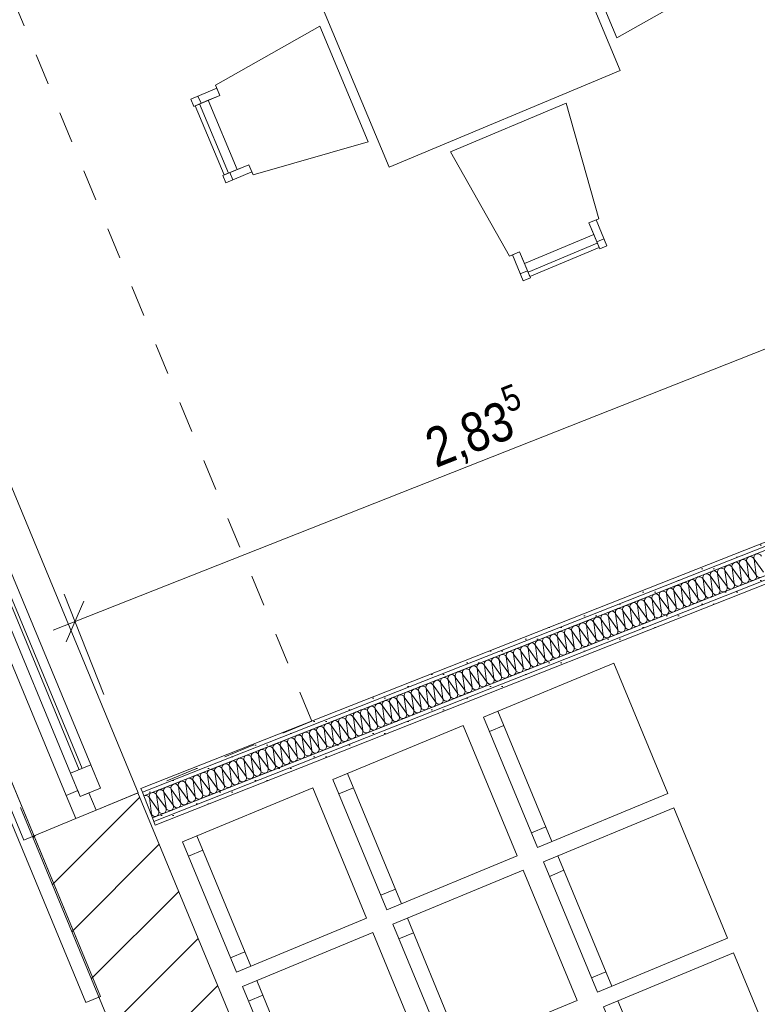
# Model space of a CAD drawing. Header units: metres. Extents: x -89 to 754, y -195 to 69.
# Tile 259 of 327: x 25.53 to 27.89, y 37.99 to 41.13. Entities that reach past the tile are written whole.
import ezdxf

# ---------------------------------------------------------------- set-up
doc = ezdxf.new("R2010")
doc.units = ezdxf.units.M
doc.header["$MEASUREMENT"] = 0
doc.linetypes.add('Strichlinie eng', pattern=[0.115, 0.075, -0.04])
doc.linetypes.add('Strichlinie_ eng', pattern=[0.115, 0.075, -0.04])
for name, color, linetype in [('00 Schraffuren', 7, 'Continuous'), ('10 Wand außen', 7, 'Continuous'), ('50 Möblierung', 7, 'Continuous'), ('90 Allgemein Bemaßung', 7, 'Continuous'), ('Neubau_10 Wand innen GK', 7, 'Continuous'), ('Neubau_50 Möblierung', 7, 'Continuous')]:
    doc.layers.add(name, color=color, linetype=linetype)
doc.styles.add('ERSTELLTER_STIL_3', font='ARIALN.TTF')
doc.dimstyles.new('ERSTELLTER_STIL__1', dxfattribs={"dimtxt": 0.125, "dimasz": 0.095143, "dimexe": 0.18, "dimexo": 0.25, "dimgap": 0, "dimtad": 1, "dimzin": 0, "dimdsep": 46, "dimtxsty": 'ERSTELLTER_STIL_3', "dimblk": 'ARROWHEAD_6', "dimblk1": 'ARROWHEAD_6', "dimblk2": 'ARROWHEAD_6', "dimcen": 0.09, "dimclrd": 7, "dimclre": 7, "dimclrt": 7, "dimazin": 0, "dimtfac": 1, "dimtdec": 4, "dimtmove": 0, "dimatfit": 3, "dimfxl": 1, "dimtolj": 1, "dimtzin": 0, "dimarcsym": 0})
pattern_1 = [(0, (0, 0), (0, 0.0375), [0, -0.0375])]

# ---------------------------------------------------------------- blocks, each defined once
blk = doc.blocks.new('5-Flügelfenster 27')
at = {"layer": '10 Wand außen', "color": 7, "linetype": 'Continuous', "lineweight": 9}
for p, q in [((-2.13, 0.145), (2.13, 0.145)), ((-2.13, 0), (-2.13, 0.145)), ((-2.13, -0.07), (-2.13, 0)), ((-2.13, -0.07), (-2.13, 0)), ((-2.13, -0.22), (-2.13, -0.07)), ((-2.13, -0.22), (-2.13, -0.25)), ((-2.13, -0.25), (2.13, -0.25))]:
    blk.add_line(p, q, dxfattribs=at)
at = {"layer": '10 Wand außen', "color": 7, "linetype": 'Continuous', "lineweight": 13}
for p, q in [((-2.07, -0.03), (-2.07, 0.04)), ((-2.07, 0.04), (-1.99, 0.04)), ((-1.99, 0.04), (-1.312, 0.04)), ((-1.99, 0.04), (-1.99, -0.03)), ((-2.13, 0), (-2.07, 0)), ((-2.07, 0), (-2.07, -0.03)), ((-1.99, 0.01), (-1.312, 0.01)), ((-2.07, -0.03), (-2.05, -0.03)), ((-1.99, -0.03), (-2.07, -0.03)), ((-2.05, -0.03), (-2.05, -0.07)), ((-1.312, 0), (-1.99, 0)), ((-1.312, -0.03), (-1.99, -0.03)), ((-2.05, -0.07), (-2.13, -0.07)), ((2.05, -0.07), (-2.05, -0.07))]:
    blk.add_line(p, q, dxfattribs=at)
at = {"layer": '10 Wand außen', "color": 7, "linetype": 'Strichlinie eng', "lineweight": 9}
blk.add_line((-2.13, -0.22), (2.13, -0.22), dxfattribs=at)
blk = doc.blocks.new('*X131')
at = {"layer": 'Neubau_10 Wand innen GK', "color": 8, "linetype": 'Continuous', "lineweight": 9}
for p, q in [((27.832, 39.3877), (27.862, 39.3458)), ((27.832, 39.3877), (27.8388, 39.3366)), ((27.8553, 39.3969), (27.862, 39.3458)), ((27.8553, 39.3969), (27.8853, 39.3549)), ((27.8785, 39.406), (27.8853, 39.3549)), ((27.8785, 39.406), (27.9085, 39.3641)), ((27.7623, 39.3601), (27.7922, 39.3182)), ((27.7623, 39.3601), (27.769, 39.309)), ((27.7855, 39.3693), (27.7922, 39.3182)), ((27.7855, 39.3693), (27.8155, 39.3274)), ((27.8088, 39.3785), (27.8155, 39.3274)), ((27.8088, 39.3785), (27.8388, 39.3366)), ((27.6925, 39.3326), (27.7225, 39.2907)), ((27.6925, 39.3326), (27.6992, 39.2815)), ((27.7158, 39.3418), (27.7225, 39.2907)), ((27.7158, 39.3418), (27.7457, 39.2999)), ((27.739, 39.351), (27.7457, 39.2999)), ((27.739, 39.351), (27.769, 39.309)), ((27.5995, 39.2959), (27.6062, 39.2448)), ((27.5995, 39.2959), (27.6295, 39.254)), ((27.6227, 39.3051), (27.6527, 39.2631)), ((27.6227, 39.3051), (27.6295, 39.254)), ((27.646, 39.3142), (27.6527, 39.2631)), ((27.646, 39.3142), (27.676, 39.2723)), ((27.6692, 39.3234), (27.676, 39.2723)), ((27.6692, 39.3234), (27.6992, 39.2815)), ((27.5297, 39.2683), (27.5365, 39.2173)), ((27.5297, 39.2683), (27.5597, 39.2264)), ((27.553, 39.2775), (27.583, 39.2356)), ((27.553, 39.2775), (27.5597, 39.2264)), ((27.5762, 39.2867), (27.583, 39.2356)), ((27.5762, 39.2867), (27.6062, 39.2448)), ((27.4367, 39.2316), (27.4434, 39.1805)), ((27.4367, 39.2316), (27.4667, 39.1897)), ((27.46, 39.2408), (27.4667, 39.1897)), ((27.46, 39.2408), (27.4899, 39.1989)), ((27.4832, 39.25), (27.5132, 39.2081)), ((27.4832, 39.25), (27.4899, 39.1989)), ((27.5065, 39.2592), (27.5132, 39.2081)), ((27.5065, 39.2592), (27.5365, 39.2173)), ((27.3669, 39.2041), (27.3737, 39.153)), ((27.3669, 39.2041), (27.3969, 39.1622)), ((27.3902, 39.2133), (27.3969, 39.1622)), ((27.3902, 39.2133), (27.4202, 39.1714)), ((27.4135, 39.2225), (27.4434, 39.1805)), ((27.4135, 39.2225), (27.4202, 39.1714)), ((27.2739, 39.1674), (27.3039, 39.1255)), ((27.2739, 39.1674), (27.2807, 39.1163)), ((27.2972, 39.1766), (27.3039, 39.1255)), ((27.2972, 39.1766), (27.3272, 39.1346)), ((27.3204, 39.1857), (27.3272, 39.1346)), ((27.3204, 39.1857), (27.3504, 39.1438)), ((27.3437, 39.1949), (27.3737, 39.153)), ((27.3437, 39.1949), (27.3504, 39.1438)), ((27.2042, 39.1398), (27.2342, 39.0979)), ((27.2042, 39.1398), (27.2109, 39.0887)), ((27.2274, 39.149), (27.2342, 39.0979)), ((27.2274, 39.149), (27.2574, 39.1071)), ((27.2507, 39.1582), (27.2574, 39.1071)), ((27.2507, 39.1582), (27.2807, 39.1163)), ((27.1344, 39.1123), (27.1644, 39.0704)), ((27.1344, 39.1123), (27.1411, 39.0612)), ((27.1577, 39.1215), (27.1644, 39.0704)), ((27.1577, 39.1215), (27.1876, 39.0796)), ((27.1809, 39.1307), (27.1876, 39.0796)), ((27.1809, 39.1307), (27.2109, 39.0887)), ((27.0414, 39.0756), (27.0481, 39.0245)), ((27.0414, 39.0756), (27.0714, 39.0337)), ((27.0646, 39.0848), (27.0946, 39.0428)), ((27.0646, 39.0848), (27.0714, 39.0337)), ((27.0879, 39.0939), (27.0946, 39.0428)), ((27.0879, 39.0939), (27.1179, 39.052)), ((27.1112, 39.1031), (27.1179, 39.052)), ((27.1112, 39.1031), (27.1411, 39.0612)), ((26.9716, 39.048), (26.9784, 38.9969)), ((26.9716, 39.048), (27.0016, 39.0061)), ((26.9949, 39.0572), (27.0249, 39.0153)), ((26.9949, 39.0572), (27.0016, 39.0061)), ((27.0181, 39.0664), (27.0249, 39.0153)), ((27.0181, 39.0664), (27.0481, 39.0245)), ((26.8786, 39.0113), (26.8853, 38.9602)), ((26.8786, 39.0113), (26.9086, 38.9694)), ((26.9019, 39.0205), (26.9086, 38.9694)), ((26.9019, 39.0205), (26.9319, 38.9786)), ((26.9251, 39.0297), (26.9551, 38.9878)), ((26.9251, 39.0297), (26.9319, 38.9786)), ((26.9484, 39.0389), (26.9551, 38.9878)), ((26.9484, 39.0389), (26.9784, 38.9969)), ((26.8089, 38.9838), (26.8156, 38.9327)), ((26.8089, 38.9838), (26.8388, 38.9419)), ((26.8321, 38.993), (26.8388, 38.9419)), ((26.8321, 38.993), (26.8621, 38.9511)), ((26.8554, 39.0022), (26.8853, 38.9602)), ((26.8554, 39.0022), (26.8621, 38.9511)), ((26.7158, 38.9471), (26.7458, 38.9052)), ((26.7158, 38.9471), (26.7226, 38.896)), ((26.7391, 38.9563), (26.7458, 38.9052)), ((26.7391, 38.9563), (26.7691, 38.9143)), ((26.7623, 38.9654), (26.7691, 38.9143)), ((26.7623, 38.9654), (26.7923, 38.9235)), ((26.7856, 38.9746), (26.8156, 38.9327)), ((26.7856, 38.9746), (26.7923, 38.9235)), ((26.6461, 38.9195), (26.6761, 38.8776)), ((26.6461, 38.9195), (26.6528, 38.8684)), ((26.6693, 38.9287), (26.6761, 38.8776)), ((26.6693, 38.9287), (26.6993, 38.8868)), ((26.6926, 38.9379), (26.6993, 38.8868)), ((26.6926, 38.9379), (26.7226, 38.896)), ((26.5763, 38.892), (26.6063, 38.8501)), ((26.5763, 38.892), (26.583, 38.8409)), ((26.5996, 38.9012), (26.6063, 38.8501)), ((26.5996, 38.9012), (26.6296, 38.8593)), ((26.6228, 38.9104), (26.6296, 38.8593)), ((26.6228, 38.9104), (26.6528, 38.8684)), ((26.4833, 38.8553), (26.49, 38.8042)), ((26.4833, 38.8553), (26.5133, 38.8134)), ((26.5066, 38.8645), (26.5365, 38.8225)), ((26.5066, 38.8645), (26.5133, 38.8134)), ((26.5298, 38.8736), (26.5365, 38.8225)), ((26.5298, 38.8736), (26.5598, 38.8317)), ((26.5531, 38.8828), (26.5598, 38.8317)), ((26.5531, 38.8828), (26.583, 38.8409)), ((26.4135, 38.8277), (26.4203, 38.7766)), ((26.4135, 38.8277), (26.4435, 38.7858)), ((26.4368, 38.8369), (26.4668, 38.795)), ((26.4368, 38.8369), (26.4435, 38.7858)), ((26.46, 38.8461), (26.4668, 38.795)), ((26.46, 38.8461), (26.49, 38.8042)), ((26.3205, 38.791), (26.3273, 38.7399)), ((26.3205, 38.791), (26.3505, 38.7491)), ((26.3438, 38.8002), (26.3505, 38.7491)), ((26.3438, 38.8002), (26.3738, 38.7583)), ((26.367, 38.8094), (26.397, 38.7675)), ((26.367, 38.8094), (26.3738, 38.7583)), ((26.3903, 38.8186), (26.397, 38.7675)), ((26.3903, 38.8186), (26.4203, 38.7766)), ((26.2508, 38.7635), (26.2575, 38.7124)), ((26.2508, 38.7635), (26.2807, 38.7216)), ((26.274, 38.7727), (26.2807, 38.7216)), ((26.274, 38.7727), (26.304, 38.7308)), ((26.2973, 38.7818), (26.3273, 38.7399)), ((26.2973, 38.7818), (26.304, 38.7308)), ((26.1577, 38.7268), (26.1877, 38.6849)), ((26.1577, 38.7268), (26.1645, 38.6757)), ((26.181, 38.736), (26.1877, 38.6849)), ((26.181, 38.736), (26.211, 38.694)), ((26.2043, 38.7451), (26.211, 38.694)), ((26.2043, 38.7451), (26.2342, 38.7032)), ((26.2275, 38.7543), (26.2575, 38.7124)), ((26.2275, 38.7543), (26.2342, 38.7032)), ((26.088, 38.6992), (26.118, 38.6573)), ((26.088, 38.6992), (26.0947, 38.6481)), ((26.1112, 38.7084), (26.118, 38.6573)), ((26.1112, 38.7084), (26.1412, 38.6665)), ((26.1345, 38.7176), (26.1412, 38.6665)), ((26.1345, 38.7176), (26.1645, 38.6757)), ((26.0182, 38.6717), (26.0482, 38.6298)), ((26.0182, 38.6717), (26.025, 38.6206)), ((26.0415, 38.6809), (26.0482, 38.6298)), ((26.0415, 38.6809), (26.0715, 38.639)), ((26.0647, 38.6901), (26.0715, 38.639)), ((26.0647, 38.6901), (26.0947, 38.6481)), ((25.9485, 38.6442), (25.9784, 38.6022)), ((25.9485, 38.6442), (25.9552, 38.5931)), ((25.9717, 38.6533), (25.9784, 38.6022)), ((25.9717, 38.6533), (26.0017, 38.6114)), ((25.995, 38.6625), (26.0017, 38.6114)), ((25.995, 38.6625), (26.025, 38.6206)), ((25.9515, 38.5982), (25.9552, 38.5931))]:
    blk.add_line(p, q, dxfattribs=at)
for centre, start, end in [((27.8902, 39.4106), 111.5411, 201.5411), ((27.8902, 39.4106), 21.5411, 111.5411), ((27.7971, 39.3739), 21.5411, 111.5411), ((27.8204, 39.3831), 111.5411, 201.5411), ((27.8204, 39.3831), 21.5411, 111.5411), ((27.8437, 39.3923), 111.5411, 201.5411), ((27.8437, 39.3923), 21.5411, 111.5411), ((27.8669, 39.4014), 111.5411, 201.5411), ((27.8669, 39.4014), 21.5411, 111.5411), ((27.7274, 39.3464), 111.5411, 201.5411), ((27.7274, 39.3464), 21.5411, 111.5411), ((27.7506, 39.3556), 111.5411, 201.5411), ((27.7506, 39.3556), 21.5411, 111.5411), ((27.7739, 39.3647), 111.5411, 201.5411), ((27.7739, 39.3647), 21.5411, 111.5411), ((27.7971, 39.3739), 111.5411, 201.5411), ((27.8736, 39.3503), 291.5411, 21.5411), ((27.8969, 39.3595), 201.5411, 291.5411), ((27.6576, 39.3188), 111.5411, 201.5411), ((27.6576, 39.3188), 21.5411, 111.5411), ((27.6809, 39.328), 111.5411, 201.5411), ((27.6809, 39.328), 21.5411, 111.5411), ((27.7041, 39.3372), 111.5411, 201.5411), ((27.7041, 39.3372), 21.5411, 111.5411), ((27.8039, 39.3228), 291.5411, 21.5411), ((27.8271, 39.332), 201.5411, 291.5411), ((27.8271, 39.332), 291.5411, 21.5411), ((27.8504, 39.3412), 201.5411, 291.5411), ((27.8504, 39.3412), 291.5411, 21.5411), ((27.8736, 39.3503), 201.5411, 291.5411), ((27.5646, 39.2821), 111.5411, 201.5411), ((27.5646, 39.2821), 21.5411, 111.5411), ((27.5879, 39.2913), 111.5411, 201.5411), ((27.5879, 39.2913), 21.5411, 111.5411), ((27.6111, 39.3005), 111.5411, 201.5411), ((27.6111, 39.3005), 21.5411, 111.5411), ((27.6344, 39.3097), 111.5411, 201.5411), ((27.6344, 39.3097), 21.5411, 111.5411), ((27.7341, 39.2953), 291.5411, 21.5411), ((27.7574, 39.3045), 201.5411, 291.5411), ((27.7574, 39.3045), 291.5411, 21.5411), ((27.7806, 39.3136), 201.5411, 291.5411), ((27.7806, 39.3136), 291.5411, 21.5411), ((27.8039, 39.3228), 201.5411, 291.5411), ((27.4948, 39.2546), 111.5411, 201.5411), ((27.4948, 39.2546), 21.5411, 111.5411), ((27.5181, 39.2638), 111.5411, 201.5411), ((27.5181, 39.2638), 21.5411, 111.5411), ((27.5414, 39.2729), 111.5411, 201.5411), ((27.5414, 39.2729), 21.5411, 111.5411), ((27.6411, 39.2586), 291.5411, 21.5411), ((27.6644, 39.2677), 201.5411, 291.5411), ((27.6644, 39.2677), 291.5411, 21.5411), ((27.6876, 39.2769), 201.5411, 291.5411), ((27.6876, 39.2769), 291.5411, 21.5411), ((27.7109, 39.2861), 201.5411, 291.5411), ((27.7109, 39.2861), 291.5411, 21.5411), ((27.7341, 39.2953), 201.5411, 291.5411), ((27.4018, 39.2179), 111.5411, 201.5411), ((27.4018, 39.2179), 21.5411, 111.5411), ((27.4251, 39.227), 111.5411, 201.5411), ((27.4251, 39.227), 21.5411, 111.5411), ((27.4483, 39.2362), 111.5411, 201.5411), ((27.4483, 39.2362), 21.5411, 111.5411), ((27.4716, 39.2454), 111.5411, 201.5411), ((27.4716, 39.2454), 21.5411, 111.5411), ((27.5713, 39.231), 291.5411, 21.5411), ((27.5946, 39.2402), 201.5411, 291.5411), ((27.5946, 39.2402), 291.5411, 21.5411), ((27.6178, 39.2494), 201.5411, 291.5411), ((27.6178, 39.2494), 291.5411, 21.5411), ((27.6411, 39.2586), 201.5411, 291.5411), ((27.3321, 39.1903), 111.5411, 201.5411), ((27.3321, 39.1903), 21.5411, 111.5411), ((27.3553, 39.1995), 111.5411, 201.5411), ((27.3553, 39.1995), 21.5411, 111.5411), ((27.3786, 39.2087), 111.5411, 201.5411), ((27.3786, 39.2087), 21.5411, 111.5411), ((27.4783, 39.1943), 291.5411, 21.5411), ((27.5016, 39.2035), 201.5411, 291.5411), ((27.5016, 39.2035), 291.5411, 21.5411), ((27.5248, 39.2127), 201.5411, 291.5411), ((27.5248, 39.2127), 291.5411, 21.5411), ((27.5481, 39.2218), 201.5411, 291.5411), ((27.5481, 39.2218), 291.5411, 21.5411), ((27.5713, 39.231), 201.5411, 291.5411), ((27.2623, 39.1628), 111.5411, 201.5411), ((27.2623, 39.1628), 21.5411, 111.5411), ((27.2856, 39.172), 111.5411, 201.5411), ((27.2856, 39.172), 21.5411, 111.5411), ((27.3088, 39.1811), 111.5411, 201.5411), ((27.3088, 39.1811), 21.5411, 111.5411), ((27.4086, 39.1668), 291.5411, 21.5411), ((27.4318, 39.1759), 201.5411, 291.5411), ((27.4318, 39.1759), 291.5411, 21.5411), ((27.4551, 39.1851), 201.5411, 291.5411), ((27.4551, 39.1851), 291.5411, 21.5411), ((27.4783, 39.1943), 201.5411, 291.5411), ((27.1693, 39.1261), 111.5411, 201.5411), ((27.1693, 39.1261), 21.5411, 111.5411), ((27.1925, 39.1352), 111.5411, 201.5411), ((27.1925, 39.1352), 21.5411, 111.5411), ((27.2158, 39.1444), 111.5411, 201.5411), ((27.2158, 39.1444), 21.5411, 111.5411), ((27.2391, 39.1536), 111.5411, 201.5411), ((27.2391, 39.1536), 21.5411, 111.5411), ((27.3388, 39.1392), 291.5411, 21.5411), ((27.3621, 39.1484), 201.5411, 291.5411), ((27.3621, 39.1484), 291.5411, 21.5411), ((27.3853, 39.1576), 201.5411, 291.5411), ((27.3853, 39.1576), 291.5411, 21.5411), ((27.4086, 39.1668), 201.5411, 291.5411), ((27.0995, 39.0985), 111.5411, 201.5411), ((27.0995, 39.0985), 21.5411, 111.5411), ((27.1228, 39.1077), 111.5411, 201.5411), ((27.1228, 39.1077), 21.5411, 111.5411), ((27.146, 39.1169), 111.5411, 201.5411), ((27.146, 39.1169), 21.5411, 111.5411), ((27.2458, 39.1025), 291.5411, 21.5411), ((27.269, 39.1117), 201.5411, 291.5411), ((27.269, 39.1117), 291.5411, 21.5411), ((27.2923, 39.1209), 201.5411, 291.5411), ((27.2923, 39.1209), 291.5411, 21.5411), ((27.3155, 39.13), 201.5411, 291.5411), ((27.3155, 39.13), 291.5411, 21.5411), ((27.3388, 39.1392), 201.5411, 291.5411), ((27.0065, 39.0618), 111.5411, 201.5411), ((27.0065, 39.0618), 21.5411, 111.5411), ((27.0298, 39.071), 111.5411, 201.5411), ((27.0298, 39.071), 21.5411, 111.5411), ((27.053, 39.0802), 111.5411, 201.5411), ((27.053, 39.0802), 21.5411, 111.5411), ((27.0763, 39.0894), 111.5411, 201.5411), ((27.0763, 39.0894), 21.5411, 111.5411), ((27.176, 39.075), 291.5411, 21.5411), ((27.1993, 39.0842), 201.5411, 291.5411), ((27.1993, 39.0842), 291.5411, 21.5411), ((27.2225, 39.0933), 201.5411, 291.5411), ((27.2225, 39.0933), 291.5411, 21.5411), ((27.2458, 39.1025), 201.5411, 291.5411), ((26.9368, 39.0343), 111.5411, 201.5411), ((26.9368, 39.0343), 21.5411, 111.5411), ((26.96, 39.0435), 111.5411, 201.5411), ((26.96, 39.0435), 21.5411, 111.5411), ((26.9833, 39.0526), 111.5411, 201.5411), ((26.9833, 39.0526), 21.5411, 111.5411), ((27.083, 39.0383), 291.5411, 21.5411), ((27.1063, 39.0474), 201.5411, 291.5411), ((27.1063, 39.0474), 291.5411, 21.5411), ((27.1295, 39.0566), 201.5411, 291.5411), ((27.1295, 39.0566), 291.5411, 21.5411), ((27.1528, 39.0658), 201.5411, 291.5411), ((27.1528, 39.0658), 291.5411, 21.5411), ((27.176, 39.075), 201.5411, 291.5411), ((26.8437, 38.9976), 21.5411, 111.5411), ((26.867, 39.0067), 111.5411, 201.5411), ((26.867, 39.0067), 21.5411, 111.5411), ((26.8902, 39.0159), 111.5411, 201.5411), ((26.8902, 39.0159), 21.5411, 111.5411), ((26.9135, 39.0251), 111.5411, 201.5411), ((26.9135, 39.0251), 21.5411, 111.5411), ((27.0132, 39.0107), 291.5411, 21.5411), ((27.0365, 39.0199), 201.5411, 291.5411), ((27.0365, 39.0199), 291.5411, 21.5411), ((27.0598, 39.0291), 201.5411, 291.5411), ((27.0598, 39.0291), 291.5411, 21.5411), ((27.083, 39.0383), 201.5411, 291.5411), ((26.774, 38.97), 111.5411, 201.5411), ((26.774, 38.97), 21.5411, 111.5411), ((26.7972, 38.9792), 111.5411, 201.5411), ((26.7972, 38.9792), 21.5411, 111.5411), ((26.8205, 38.9884), 111.5411, 201.5411), ((26.8205, 38.9884), 21.5411, 111.5411), ((26.8437, 38.9976), 111.5411, 201.5411), ((26.9202, 38.974), 291.5411, 21.5411), ((26.9435, 38.9832), 201.5411, 291.5411), ((26.9435, 38.9832), 291.5411, 21.5411), ((26.9667, 38.9924), 201.5411, 291.5411), ((26.9667, 38.9924), 291.5411, 21.5411), ((26.99, 39.0015), 201.5411, 291.5411), ((26.99, 39.0015), 291.5411, 21.5411), ((27.0132, 39.0107), 201.5411, 291.5411), ((26.7042, 38.9425), 111.5411, 201.5411), ((26.7042, 38.9425), 21.5411, 111.5411), ((26.7275, 38.9517), 111.5411, 201.5411), ((26.7275, 38.9517), 21.5411, 111.5411), ((26.7507, 38.9608), 111.5411, 201.5411), ((26.7507, 38.9608), 21.5411, 111.5411), ((26.8505, 38.9465), 291.5411, 21.5411), ((26.8737, 38.9556), 201.5411, 291.5411), ((26.8737, 38.9556), 291.5411, 21.5411), ((26.897, 38.9648), 201.5411, 291.5411), ((26.897, 38.9648), 291.5411, 21.5411), ((26.9202, 38.974), 201.5411, 291.5411), ((26.6112, 38.9058), 111.5411, 201.5411), ((26.6112, 38.9058), 21.5411, 111.5411), ((26.6345, 38.9149), 111.5411, 201.5411), ((26.6345, 38.9149), 21.5411, 111.5411), ((26.6577, 38.9241), 111.5411, 201.5411), ((26.6577, 38.9241), 21.5411, 111.5411), ((26.681, 38.9333), 111.5411, 201.5411), ((26.681, 38.9333), 21.5411, 111.5411), ((26.7807, 38.9189), 291.5411, 21.5411), ((26.804, 38.9281), 201.5411, 291.5411), ((26.804, 38.9281), 291.5411, 21.5411), ((26.8272, 38.9373), 201.5411, 291.5411), ((26.8272, 38.9373), 291.5411, 21.5411), ((26.8505, 38.9465), 201.5411, 291.5411), ((26.5414, 38.8782), 111.5411, 201.5411), ((26.5414, 38.8782), 21.5411, 111.5411), ((26.5647, 38.8874), 111.5411, 201.5411), ((26.5647, 38.8874), 21.5411, 111.5411), ((26.5879, 38.8966), 111.5411, 201.5411), ((26.5879, 38.8966), 21.5411, 111.5411), ((26.6877, 38.8822), 291.5411, 21.5411), ((26.7109, 38.8914), 201.5411, 291.5411), ((26.7109, 38.8914), 291.5411, 21.5411), ((26.7342, 38.9006), 201.5411, 291.5411), ((26.7342, 38.9006), 291.5411, 21.5411), ((26.7575, 38.9097), 201.5411, 291.5411), ((26.7575, 38.9097), 291.5411, 21.5411), ((26.7807, 38.9189), 201.5411, 291.5411), ((26.4484, 38.8415), 111.5411, 201.5411), ((26.4484, 38.8415), 21.5411, 111.5411), ((26.4717, 38.8507), 111.5411, 201.5411), ((26.4717, 38.8507), 21.5411, 111.5411), ((26.4949, 38.8599), 111.5411, 201.5411), ((26.4949, 38.8599), 21.5411, 111.5411), ((26.5182, 38.8691), 111.5411, 201.5411), ((26.5182, 38.8691), 21.5411, 111.5411), ((26.6179, 38.8547), 291.5411, 21.5411), ((26.6412, 38.8639), 201.5411, 291.5411), ((26.6412, 38.8639), 291.5411, 21.5411), ((26.6644, 38.873), 201.5411, 291.5411), ((26.6644, 38.873), 291.5411, 21.5411), ((26.6877, 38.8822), 201.5411, 291.5411), ((26.3787, 38.814), 111.5411, 201.5411), ((26.3787, 38.814), 21.5411, 111.5411), ((26.4019, 38.8232), 111.5411, 201.5411), ((26.4019, 38.8232), 21.5411, 111.5411), ((26.4252, 38.8323), 111.5411, 201.5411), ((26.4252, 38.8323), 21.5411, 111.5411), ((26.5249, 38.818), 291.5411, 21.5411), ((26.5482, 38.8271), 201.5411, 291.5411), ((26.5482, 38.8271), 291.5411, 21.5411), ((26.5714, 38.8363), 201.5411, 291.5411), ((26.5714, 38.8363), 291.5411, 21.5411), ((26.5947, 38.8455), 201.5411, 291.5411), ((26.5947, 38.8455), 291.5411, 21.5411), ((26.6179, 38.8547), 201.5411, 291.5411), ((26.2856, 38.7773), 21.5411, 111.5411), ((26.3089, 38.7864), 111.5411, 201.5411), ((26.3089, 38.7864), 21.5411, 111.5411), ((26.3322, 38.7956), 111.5411, 201.5411), ((26.3322, 38.7956), 21.5411, 111.5411), ((26.3554, 38.8048), 111.5411, 201.5411), ((26.3554, 38.8048), 21.5411, 111.5411), ((26.4552, 38.7904), 291.5411, 21.5411), ((26.4784, 38.7996), 201.5411, 291.5411), ((26.4784, 38.7996), 291.5411, 21.5411), ((26.5017, 38.8088), 201.5411, 291.5411), ((26.5017, 38.8088), 291.5411, 21.5411), ((26.5249, 38.818), 201.5411, 291.5411), ((26.2159, 38.7497), 111.5411, 201.5411), ((26.2159, 38.7497), 21.5411, 111.5411), ((26.2391, 38.7589), 111.5411, 201.5411), ((26.2391, 38.7589), 21.5411, 111.5411), ((26.2624, 38.7681), 111.5411, 201.5411), ((26.2624, 38.7681), 21.5411, 111.5411), ((26.2856, 38.7773), 111.5411, 201.5411), ((26.3621, 38.7537), 291.5411, 21.5411), ((26.3854, 38.7629), 201.5411, 291.5411), ((26.3854, 38.7629), 291.5411, 21.5411), ((26.4086, 38.7721), 201.5411, 291.5411), ((26.4086, 38.7721), 291.5411, 21.5411), ((26.4319, 38.7812), 201.5411, 291.5411), ((26.4319, 38.7812), 291.5411, 21.5411), ((26.4552, 38.7904), 201.5411, 291.5411), ((26.1461, 38.7222), 111.5411, 201.5411), ((26.1461, 38.7222), 21.5411, 111.5411), ((26.1694, 38.7314), 111.5411, 201.5411), ((26.1694, 38.7314), 21.5411, 111.5411), ((26.1926, 38.7405), 111.5411, 201.5411), ((26.1926, 38.7405), 21.5411, 111.5411), ((26.2924, 38.7262), 291.5411, 21.5411), ((26.3156, 38.7353), 201.5411, 291.5411), ((26.3156, 38.7353), 291.5411, 21.5411), ((26.3389, 38.7445), 201.5411, 291.5411), ((26.3389, 38.7445), 291.5411, 21.5411), ((26.3621, 38.7537), 201.5411, 291.5411), ((26.0531, 38.6855), 111.5411, 201.5411), ((26.0531, 38.6855), 21.5411, 111.5411), ((26.0764, 38.6946), 111.5411, 201.5411), ((26.0764, 38.6946), 21.5411, 111.5411), ((26.0996, 38.7038), 111.5411, 201.5411), ((26.0996, 38.7038), 21.5411, 111.5411), ((26.1229, 38.713), 111.5411, 201.5411), ((26.1229, 38.713), 21.5411, 111.5411), ((26.2226, 38.6986), 291.5411, 21.5411), ((26.2459, 38.7078), 201.5411, 291.5411), ((26.2459, 38.7078), 291.5411, 21.5411), ((26.2691, 38.717), 201.5411, 291.5411), ((26.2691, 38.717), 291.5411, 21.5411), ((26.2924, 38.7262), 201.5411, 291.5411), ((25.9833, 38.6579), 111.5411, 201.5411), ((25.9833, 38.6579), 21.5411, 111.5411), ((26.0066, 38.6671), 111.5411, 201.5411), ((26.0066, 38.6671), 21.5411, 111.5411), ((26.0299, 38.6763), 111.5411, 201.5411), ((26.0299, 38.6763), 21.5411, 111.5411), ((26.1296, 38.6619), 291.5411, 21.5411), ((26.1529, 38.6711), 201.5411, 291.5411), ((26.1529, 38.6711), 291.5411, 21.5411), ((26.1761, 38.6803), 201.5411, 291.5411), ((26.1761, 38.6803), 291.5411, 21.5411), ((26.1994, 38.6894), 201.5411, 291.5411), ((26.1994, 38.6894), 291.5411, 21.5411), ((26.2226, 38.6986), 201.5411, 291.5411), ((25.9368, 38.6396), 111.5411, 118.6117), ((25.9368, 38.6396), 21.5411, 111.5411), ((25.9601, 38.6488), 111.5411, 201.5411), ((25.9601, 38.6488), 21.5411, 111.5411), ((26.0598, 38.6344), 291.5411, 21.5411), ((26.0831, 38.6435), 201.5411, 291.5411), ((26.0831, 38.6435), 291.5411, 21.5411), ((26.1063, 38.6527), 201.5411, 291.5411), ((26.1063, 38.6527), 291.5411, 21.5411), ((26.1296, 38.6619), 201.5411, 291.5411), ((25.9668, 38.5977), 291.5411, 21.5411), ((25.9901, 38.6068), 201.5411, 291.5411), ((25.9901, 38.6068), 291.5411, 21.5411), ((26.0133, 38.616), 201.5411, 291.5411), ((26.0133, 38.616), 291.5411, 21.5411), ((26.0366, 38.6252), 201.5411, 291.5411), ((26.0366, 38.6252), 291.5411, 21.5411), ((26.0598, 38.6344), 201.5411, 291.5411), ((25.9436, 38.5885), 352.8125, 21.5411), ((25.9668, 38.5977), 201.5411, 291.5411)]:
    blk.add_arc(centre, 0.0125, start, end, dxfattribs=at)
blk = doc.blocks.new('Stuhlgruppe 27[148]_1', base_point=(26.8004, 36.7025))
at = {"layer": 'Neubau_50 Möblierung', "color": 254, "linetype": 'Continuous', "lineweight": 18, "true_color": 0xdfdfdf}
for p, q in [((27.2334, 38.5054), (27.0612, 38.9212)), ((27.0803, 38.875), (27.0341, 38.8559)), ((26.753, 38.3064), (26.5808, 38.7222)), ((26.5999, 38.676), (26.5537, 38.6569)), ((27.2143, 38.5516), (27.1681, 38.5325)), ((26.2726, 38.1075), (26.1004, 38.5232)), ((26.1195, 38.477), (26.0733, 38.4579)), ((27.4248, 38.0435), (27.2525, 38.4592)), ((27.2717, 38.4131), (27.2255, 38.3939)), ((26.7339, 38.3526), (26.6877, 38.3335)), ((26.9443, 37.8445), (26.7721, 38.2603)), ((26.7913, 38.2141), (26.7451, 38.1949)), ((26.2534, 38.1536), (26.2072, 38.1345)), ((27.4056, 38.0897), (27.3594, 38.0706)), ((26.4639, 37.6455), (26.2917, 38.0613)), ((26.3108, 38.0151), (26.2647, 37.9959)), ((27.6161, 37.5816), (27.4439, 37.9973)), ((27.463, 37.9511), (27.4168, 37.932)), ((26.9252, 37.8907), (26.879, 37.8716)), ((27.1357, 37.3826), (26.9635, 37.7983)), ((26.9826, 37.7521), (26.9364, 37.733)), ((26.4448, 37.6917), (26.3986, 37.6726)), ((27.597, 37.6278), (27.5508, 37.6086)), ((26.6553, 37.1836), (26.4831, 37.5993)), ((26.5022, 37.5531), (26.456, 37.534)), ((27.8074, 37.1196), (27.6352, 37.5354)), ((27.6544, 37.4892), (27.6082, 37.47)), ((27.1165, 37.4288), (27.0703, 37.4096)), ((27.327, 36.9206), (27.1548, 37.3364)), ((27.1739, 37.2902), (27.1278, 37.271)), ((26.6361, 37.2298), (26.5899, 37.2106)), ((27.7883, 37.1658), (27.7421, 37.1467)), ((26.8466, 36.7216), (26.6744, 37.1374)), ((26.6935, 37.0912), (26.6473, 37.072)), ((27.3079, 36.9668), (27.2617, 36.9477)), ((26.8275, 36.7678), (26.7813, 36.7487))]:
    blk.add_line(p, q, dxfattribs=at)
at = {"layer": 'Neubau_50 Möblierung', "color": 254, "linetype": 'Continuous', "lineweight": 18, "true_color": 0xdfdfdf, "flags": 128}
for points in [[(27.603, 38.6585), (27.4308, 39.0743), (27.015, 38.9021), (27.1872, 38.4863)], [(27.1225, 38.4595), (26.9503, 38.8753), (26.5346, 38.7031), (26.7068, 38.2873)], [(26.6421, 38.2605), (26.4699, 38.6763), (26.0542, 38.5041), (26.2264, 38.0883)], [(27.7943, 38.1966), (27.6221, 38.6123), (27.2064, 38.4401), (27.3786, 38.0244)], [(27.3139, 37.9976), (27.1417, 38.4133), (26.7259, 38.2411), (26.8981, 37.8254)], [(26.8335, 37.7986), (26.6613, 38.2143), (26.2455, 38.0421), (26.4177, 37.6264)], [(27.9856, 37.7346), (27.8134, 38.1504), (27.3977, 37.9782), (27.5699, 37.5624)], [(27.5052, 37.5356), (27.333, 37.9514), (26.9173, 37.7792), (27.0895, 37.3634)], [(27.0248, 37.3366), (26.8526, 37.7524), (26.4369, 37.5802), (26.6091, 37.1644)], [(28.177, 37.2727), (28.0048, 37.6884), (27.589, 37.5162), (27.7612, 37.1005)], [(27.6966, 37.0737), (27.5244, 37.4894), (27.1086, 37.3172), (27.2808, 36.9015)], [(27.2162, 36.8747), (27.0439, 37.2905), (26.6282, 37.1182), (26.8004, 36.7025)]]:
    blk.add_lwpolyline(points, close=True, dxfattribs=at)
blk = doc.blocks.new('Text 3D 27[185]_1', base_point=(23.9499, 42.4584))
at = {"layer": '50 Möblierung', "color": 254, "linetype": 'Continuous', "lineweight": 18, "true_color": 0xdfdfdf}
for q in [(23.9499, 42.4584), (25.746, 37.9917)]:
    blk.add_line((25.7922, 38.0109), q, dxfattribs=at)
at = {"layer": '50 Möblierung', "color": 254, "linetype": 'Continuous', "lineweight": 18, "true_color": 0xdfdfdf, "flags": 128}
blk.add_lwpolyline([(23.9499, 42.4584), (23.9037, 42.4393), (25.746, 37.9917), (25.7922, 38.0109)], close=True, dxfattribs=at)
at = {"layer": '50 Möblierung', "color": 254, "linetype": 'Continuous', "lineweight": 18, "true_color": 0xdfdfdf}
blk.add_point((25.7922, 38.0109), dxfattribs=at)
blk = doc.blocks.new('Tisch-Stuhlgruppe eckig 27[206]_1', base_point=(26.7354, 41.6406))
at = {"layer": 'Neubau_50 Möblierung', "color": 254, "linetype": 'Continuous', "lineweight": 18, "true_color": 0xdfdfdf}
for p, q in [((26.0926, 42.8676), (26.3134, 42.9599)), ((26.3384, 42.965), (26.3154, 42.9553)), ((26.0714, 42.8533), (26.0945, 42.863)), ((27.2554, 42.6652), (27.265, 42.6422)), ((27.362, 42.4233), (27.2696, 42.6441)), ((27.367, 42.3983), (27.3574, 42.4213)), ((27.4869, 42.1117), (27.4965, 42.0886)), ((27.5935, 41.8697), (27.5011, 42.0906)), ((25.6409, 41.99), (25.6505, 41.967)), ((25.7383, 41.7442), (25.6459, 41.9651)), ((27.5985, 41.8447), (27.5889, 41.8678)), ((25.7525, 41.7231), (25.7429, 41.7461)), ((27.7184, 41.5581), (27.728, 41.5351)), ((27.825, 41.3162), (27.7326, 41.537)), ((25.8724, 41.4365), (25.882, 41.4134)), ((25.9697, 41.1907), (25.8774, 41.4115)), ((27.83, 41.2912), (27.8204, 41.3142)), ((25.984, 41.1695), (25.9744, 41.1926)), ((26.1038, 40.883), (26.1135, 40.8599)), ((26.2012, 40.6371), (26.1089, 40.858)), ((26.2155, 40.616), (26.2059, 40.639)), ((27.3994, 40.4279), (27.3764, 40.4182)), ((27.3783, 40.4136), (27.1574, 40.3213)), ((27.1324, 40.3162), (27.1555, 40.3259))]:
    blk.add_line(p, q, dxfattribs=at)
at = {"layer": 'Neubau_50 Möblierung', "color": 254, "linetype": 'Continuous', "lineweight": 18, "true_color": 0xdfdfdf, "flags": 128}
for points in [[(26.1042, 42.8399), (26.325, 42.9323), (26.3076, 42.9738), (26.0868, 42.8814)], [(26.3635, 42.905), (26.3404, 42.8954), (26.3057, 42.9784), (26.3288, 42.988)], [(26.1921, 42.4214), (26.5611, 42.5758), (26.3728, 42.9089), (26.3404, 42.8954), (26.325, 42.9323), (26.1042, 42.8399), (26.1196, 42.803), (26.0872, 42.7895)], [(26.0965, 42.7934), (26.1196, 42.803), (26.0849, 42.886), (26.0618, 42.8764)], [(27.1954, 42.6402), (27.205, 42.6171), (27.2881, 42.6518), (27.2784, 42.6749)], [(27.4517, 40.9646), (26.7572, 42.6253), (26.0192, 42.3166), (26.7136, 40.656)], [(26.9778, 42.1755), (26.8235, 42.5446), (27.1915, 42.6494), (27.205, 42.6171), (27.2419, 42.6325), (27.3343, 42.4117), (27.2974, 42.3962), (27.3109, 42.3639)], [(27.3343, 42.4117), (27.2419, 42.6325), (27.2835, 42.6499), (27.3758, 42.429)], [(27.3071, 42.3732), (27.2974, 42.3962), (27.3804, 42.431), (27.3901, 42.4079)], [(26.1844, 41.8437), (26.0301, 42.2128), (25.6969, 42.0244), (25.7105, 41.9921), (25.6736, 41.9766), (25.7659, 41.7558), (25.8028, 41.7712), (25.8164, 41.7389)], [(27.4269, 42.0866), (27.4365, 42.0635), (27.5196, 42.0983), (27.5099, 42.1213)], [(27.2093, 41.622), (27.055, 41.991), (27.423, 42.0959), (27.4365, 42.0635), (27.4734, 42.079), (27.5658, 41.8581), (27.5289, 41.8427), (27.5424, 41.8103)], [(27.5658, 41.8581), (27.4734, 42.079), (27.515, 42.0963), (27.6073, 41.8755)], [(25.7008, 42.0151), (25.7105, 41.9921), (25.6274, 41.9573), (25.6178, 41.9804)], [(25.7659, 41.7558), (25.6736, 41.9766), (25.6321, 41.9593), (25.7244, 41.7384)], [(27.5385, 41.8196), (27.5289, 41.8427), (27.6119, 41.8774), (27.6216, 41.8544)], [(25.8125, 41.7481), (25.8028, 41.7712), (25.7198, 41.7365), (25.7294, 41.7134)], [(26.4159, 41.2902), (26.2616, 41.6592), (25.9284, 41.4709), (25.942, 41.4385), (25.9051, 41.4231), (25.9974, 41.2022), (26.0343, 41.2177), (26.0479, 41.1853)], [(27.6584, 41.5331), (27.668, 41.51), (27.7511, 41.5447), (27.7414, 41.5678)], [(27.4408, 41.0685), (27.2865, 41.4375), (27.6545, 41.5424), (27.668, 41.51), (27.7049, 41.5254), (27.7973, 41.3046), (27.7604, 41.2892), (27.7739, 41.2568)], [(27.7973, 41.3046), (27.7049, 41.5254), (27.7464, 41.5428), (27.8388, 41.3219)], [(25.9323, 41.4616), (25.942, 41.4385), (25.8589, 41.4038), (25.8493, 41.4269)], [(25.9974, 41.2022), (25.9051, 41.4231), (25.8636, 41.4057), (25.9559, 41.1849)], [(27.77, 41.2661), (27.7604, 41.2892), (27.8434, 41.3239), (27.8531, 41.3008)], [(26.044, 41.1946), (26.0343, 41.2177), (25.9513, 41.1829), (25.9609, 41.1599)], [(26.6474, 40.7366), (26.4931, 41.1057), (26.1599, 40.9173), (26.1735, 40.885), (26.1366, 40.8695), (26.2289, 40.6487), (26.2658, 40.6641), (26.2794, 40.6318)], [(26.1638, 40.908), (26.1735, 40.885), (26.0904, 40.8502), (26.0808, 40.8733)], [(26.2289, 40.6487), (26.1366, 40.8695), (26.095, 40.8522), (26.1874, 40.6313)], [(27.2788, 40.8598), (26.9097, 40.7055), (27.0981, 40.3723), (27.1304, 40.3859), (27.1459, 40.349), (27.3667, 40.4413), (27.3513, 40.4782), (27.3836, 40.4917)], [(26.2755, 40.6411), (26.2658, 40.6641), (26.1828, 40.6294), (26.1924, 40.6063)], [(27.3743, 40.4879), (27.3513, 40.4782), (27.386, 40.3952), (27.4091, 40.4048)], [(27.3667, 40.4413), (27.1459, 40.349), (27.1632, 40.3074), (27.3841, 40.3998)], [(27.1074, 40.3762), (27.1304, 40.3859), (27.1652, 40.3028), (27.1421, 40.2932)]]:
    blk.add_lwpolyline(points, close=True, dxfattribs=at)
blk = doc.blocks.new('*D585')
at = {"layer": '90 Allgemein Bemaßung', "color": 7, "linetype": 'Continuous', "lineweight": 9}
for p, q in [((28.3504, 40.2483), (29.2899, 40.6191)), ((28.3786, 40.3133), (28.3222, 40.1833)), ((25.7114, 39.2066), (28.3504, 40.2483)), ((25.8032, 38.974), (25.6769, 39.2939)), ((25.7396, 39.2715), (25.6832, 39.1416)), ((25.6415, 39.179), (25.7114, 39.2066))]:
    blk.add_line(p, q, dxfattribs=at)
at = {"layer": '90 Allgemein Bemaßung', "color": 7, "lineweight": 9, "insert": (26.8767, 39.6622), "char_height": 0.125, "attachment_point": 7, "rotation": 21.5411, "style": 'ERSTELLTER_STIL_3'}
blk.add_mtext('\\A1;{\\pql;\\fArial Narrow|b0|i0|c0|p0;\\W1.000000;2,83\\fArial Narrow|b0|i0|c0|p0;\\W1.000000;\\A1{\\H.66x;\\S5^  ;}}', dxfattribs=at)
blk = doc.blocks.new('ARROWHEAD_6')
at = {"color": 0, "linetype": 'Continuous', "lineweight": 0}
for p, q in [((-0.5, -0.5), (0.5, 0.5)), ((0, 0), (-1, 0))]:
    blk.add_line(p, q, dxfattribs=at)
blk = doc.blocks.new('*D587')
at = {"layer": '90 Allgemein Bemaßung', "color": 7, "linetype": 'Continuous', "lineweight": 9}
for p, q in [((29.2899, 40.6191), (29.6147, 40.7474)), ((29.3817, 40.3866), (29.2554, 40.7065)), ((29.3181, 40.6841), (29.2617, 40.5542)), ((28.3504, 40.2483), (29.2899, 40.6191)), ((28.4422, 40.0158), (28.316, 40.3356)), ((28.3786, 40.3133), (28.3222, 40.1833)), ((25.7114, 39.2066), (28.3504, 40.2483))]:
    blk.add_line(p, q, dxfattribs=at)
at = {"layer": '90 Allgemein Bemaßung', "color": 7, "lineweight": 9, "char_height": 0.125, "attachment_point": 7, "rotation": 21.5411, "style": 'ERSTELLTER_STIL_3'}
for s, insert in [('\\A1;{\\pql;\\fArial Narrow|b0|i0|c0|p0;\\W1.000000;2,13\\fArial Narrow|b0|i0|c0|p0;\\W1.000000;\\A1{\\H.66x;\\S5^  ;}}', (28.7302, 40.2057)), ('\\A1;{\\pql;\\fArial Narrow|b0|i0|c0|p0;\\W1.000000;1,01}', (28.68, 40.4053))]:
    blk.add_mtext(s, dxfattribs=dict(at, insert=insert))

msp = doc.modelspace()

# ---------------------------------------------------------------- hatches: boundary and pattern name
at = {"layer": '10 Wand außen', "linetype": 'Continuous', "lineweight": 18, "true_color": 0x1f1f1f}
h = msp.add_hatch(dxfattribs=at)
h.set_pattern_fill('Mauerziegel_HLz_4_0001', color=250, style=0, pattern_type=2)
h.set_pattern_definition([(45, (0, 0), (-0.106066, 0.106066), [])])
h.paths.add_polyline_path([(25.7137, 38.578), (25.5751, 38.5206), (26.494, 36.3022), (26.8312, 36.4419), (25.9123, 38.6603), (25.7784, 38.6048)])
at = {"layer": 'Neubau_10 Wand innen GK', "linetype": 'Continuous', "lineweight": 9}
h = msp.add_hatch(dxfattribs=at)
h.set_pattern_fill('Gipskarton_0001', color=8, style=0, pattern_type=2)
h.set_pattern_definition(pattern_1)
h.paths.add_polyline_path([(25.9216, 38.6739), (25.9262, 38.6623), (28.5653, 39.704), (28.5607, 39.7156)])
h = msp.add_hatch(dxfattribs=at)
h.set_pattern_fill('Gipskarton_0001', color=8, style=0, pattern_type=2)
h.set_pattern_definition(pattern_1)
h.paths.add_polyline_path([(25.9262, 38.6623), (25.9308, 38.6506), (28.5699, 39.6924), (28.5653, 39.704)])
h = msp.add_hatch(dxfattribs=at)
h.set_pattern_fill('Gipskarton_0001', color=8, style=0, pattern_type=2)
h.set_pattern_definition(pattern_1)
h.paths.add_polyline_path([(25.9584, 38.5809), (25.9629, 38.5692), (28.602, 39.611), (28.5974, 39.6226)])
h = msp.add_hatch(dxfattribs=at)
h.set_pattern_fill('Gipskarton_0001', color=8, style=0, pattern_type=2)
h.set_pattern_definition(pattern_1)
h.paths.add_polyline_path([(25.9629, 38.5692), (25.9675, 38.5576), (28.6066, 39.5994), (28.602, 39.611)])

# ---------------------------------------------------------------- linework, layer by layer
at = {"layer": '00 Schraffuren', "color": 7, "linetype": 'Strichlinie_ eng', "lineweight": 9}
for q in [(24.8407, 42.8154), (25.9123, 38.6603)]:
    msp.add_line((26.467, 38.8892), q, dxfattribs=at)
at = {"layer": '10 Wand außen', "color": 7, "linetype": 'Continuous', "lineweight": 9}
for p, q in [((25.7784, 38.6048), (25.9123, 38.6603)), ((25.7137, 38.578), (25.7784, 38.6048)), ((25.5751, 38.5206), (25.7137, 38.578))]:
    msp.add_line(p, q, dxfattribs=at)
at = {"layer": '10 Wand außen', "color": 7, "linetype": 'Continuous', "lineweight": 9, "flags": 128}
for points in [[(26.8312, 36.4419), (25.9123, 38.6603)], [(25.5751, 38.5206), (26.494, 36.3022)]]:
    msp.add_lwpolyline(points, dxfattribs=at)
at = {"layer": 'Neubau_10 Wand innen GK', "color": 7, "linetype": 'Continuous', "lineweight": 13}
for p, q in [((28.5653, 39.704), (25.9262, 38.6623)), ((28.5699, 39.6924), (25.9308, 38.6506)), ((25.9584, 38.5809), (28.5974, 39.6226)), ((25.9629, 38.5692), (28.602, 39.611))]:
    msp.add_line(p, q, dxfattribs=at)
at = {"layer": 'Neubau_10 Wand innen GK', "color": 7, "linetype": 'Continuous', "lineweight": 13, "flags": 128}
for points in [[(28.5607, 39.7156), (25.9216, 38.6739)], [(25.9675, 38.5576), (28.6066, 39.5994)], [(25.9216, 38.6739), (25.9262, 38.6623)], [(25.9262, 38.6623), (25.9308, 38.6506)], [(25.9308, 38.6506), (25.9584, 38.5809)], [(25.9584, 38.5809), (25.9629, 38.5692)], [(25.9629, 38.5692), (25.9675, 38.5576)]]:
    msp.add_lwpolyline(points, dxfattribs=at)

# ---------------------------------------------------------------- block references
at = {"layer": '10 Wand außen', "color": 7, "linetype": 'Continuous', "lineweight": 13, "xscale": -0.9999999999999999, "rotation": 292.4999999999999}
msp.add_blockref('5-Flügelfenster 27', (24.9633, 40.5727), dxfattribs=at)
at = {"layer": '50 Möblierung', "color": 254, "linetype": 'Continuous', "lineweight": 18, "true_color": 0xdfdfdf}
msp.add_blockref('Text 3D 27[185]_1', (23.9499, 42.4584), dxfattribs=at)
at = {"layer": 'Neubau_10 Wand innen GK', "color": 7, "lineweight": 9}
msp.add_blockref('*X131', (0, 0), dxfattribs=at)
at = {"layer": 'Neubau_50 Möblierung', "color": 254, "linetype": 'Continuous', "lineweight": 18, "true_color": 0xdfdfdf}
for name, p in [('Tisch-Stuhlgruppe eckig 27[206]_1', (26.7354, 41.6406)), ('Stuhlgruppe 27[148]_1', (26.8004, 36.7025))]:
    msp.add_blockref(name, p, dxfattribs=at)

# ---------------------------------------------------------------- dimensions: what is measured, and where the dimension line sits
at = {"layer": '90 Allgemein Bemaßung', "color": 7, "linetype": 'Continuous', "lineweight": 9}
for base, p1, p2, picture, middle in [((29.2899, 40.6191), (28.5607, 39.7156), (29.5002, 40.0865), '*D587', (28.8075, 40.5228)), ((28.3504, 40.2483), (25.9216, 38.6739), (28.5607, 39.7156), '*D585', (27.1501, 39.8686))]:
    dim = msp.add_linear_dim(base=base, p1=p1, p2=p2, angle=21.5411, dimstyle='ERSTELLTER_STIL__1', dxfattribs=at)
    dim.commit()
    dim.dimension.update_dxf_attribs({"geometry": picture, "text_midpoint": middle, "dimtype": 160, "text_rotation": 21.5411})

doc.saveas('drawing.dxf')
